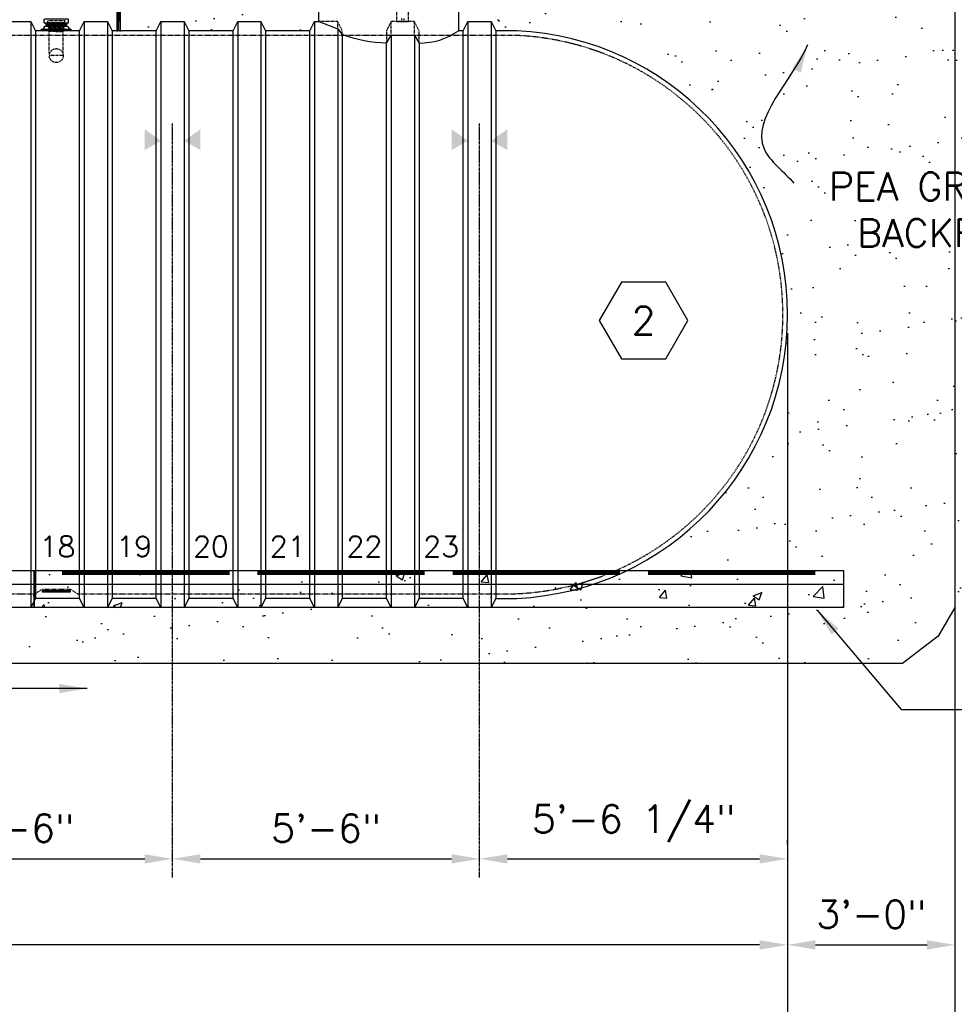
# Model space of a CAD drawing. Extents: x -169 to 7270, y -140 to 2984.
# Tile 548 of 656: x 6815 to 7016, y 142 to 354. Entities that reach past the tile are written whole.
import ezdxf
from ezdxf.enums import TextEntityAlignment as Align

# ---------------------------------------------------------------- set-up
doc = ezdxf.new("R2010")
doc.units = 0
doc.header["$MEASUREMENT"] = 0
doc.header["$PDSIZE"] = 1
for name, pattern in [('CENTER1', [0.6625, 0.5, -0.075, 0.0125, -0.075]), ('HIDDEN3', [0.1875, 0.125, -0.0625]), ('HIDDEN5', [0.05, 0.025, -0.025])]:
    doc.linetypes.add(name, pattern=pattern)
doc.layers.get('0').update_dxf_attribs({"color": 255, "linetype": 'CONTINUOUS'})
doc.layers.get('DEFPOINTS').update_dxf_attribs({"linetype": 'CONTINUOUS'})
for name, color, linetype in [('CENTERLINE', 3, 'CENTER1'), ('CONCRETE-HATCH', 2, 'CONTINUOUS'), ('DIM', 3, 'CONTINUOUS'), ('EXTRACTOR', 3, 'CONTINUOUS'), ('FRP-COLLAR', 1, 'CONTINUOUS'), ('OVERFILL', 1, 'CONTINUOUS'), ('PEAGRAVEL-HATCH', 3, 'CONTINUOUS'), ('PROBE', 2, 'CONTINUOUS'), ('TANK-ANCHOR', 4, 'CONTINUOUS'), ('TANK-BUNG-OPENING-4', 3, 'CONTINUOUS'), ('TANK-HOLE', 5, 'CONTINUOUS'), ('TANK-UST', 5, 'CONTINUOUS'), ('TANK-UST-RIB', 7, 'CONTINUOUS'), ('TANK-UST-RIB-NO.', 7, 'CONTINUOUS'), ('TEXT', 3, 'CONTINUOUS')]:
    doc.layers.add(name, color=color, linetype=linetype)
doc.styles.add('SIMPLEX', font='simplex')
doc.dimstyles.new('DIM64', dxfattribs={"dimscale": 64, "dimtxt": 0.09375, "dimasz": 0.09375, "dimexe": 0.0625, "dimexo": 0.0625, "dimgap": 0.046875, "dimtad": 1, "dimdec": 4, "dimzin": 3, "dimdsep": 46, "dimlunit": 4, "dimtxsty": 'SIMPLEX', "dimcen": 0, "dimclrd": 256, "dimclre": 256, "dimclrt": 256, "dimadec": 0, "dimazin": 0, "dimtfac": 1, "dimtdec": 4, "dimtmove": 0, "dimatfit": 3, "dimfxl": 1, "dimfrac": 2, "dimtolj": 1, "dimtzin": 0, "dimarcsym": 0})

# ---------------------------------------------------------------- blocks, each defined once
blk = doc.blocks.new('*D38')
at = {"layer": 'DEFPOINTS', "color": 0, "transparency": 16777216}
for p in [(6427.69, 291.82), (6979.69, 290.51), (6427.69, 155.01)]:
    blk.add_point(p, dxfattribs=at)
at = {"layer": 'DIM', "lineweight": -2, "transparency": 16777216}
for p, q in [((6427.69, 287.82), (6427.69, 151.01)), ((6979.69, 286.51), (6979.69, 151.01)), ((6973.69, 155.01), (6433.69, 155.01))]:
    blk.add_line(p, q, dxfattribs=at)
at = {"layer": 'DIM', "transparency": 16777216}
for points in [[(6433.69, 156.01), (6433.69, 154.01), (6427.69, 155.01)], [(6973.69, 156.01), (6973.69, 154.01), (6979.69, 155.01)]]:
    blk.add_solid(points, dxfattribs=at)
at = {"layer": 'DIM', "transparency": 16777216, "insert": (6703.69, 162.58), "char_height": 6, "attachment_point": 5, "style": 'SIMPLEX'}
blk.add_mtext('\\A1;46\'-0" (TANK LENGTH)', dxfattribs=at)
blk = doc.blocks.new('*D40')
at = {"layer": 'DEFPOINTS', "color": 0, "transparency": 16777216}
for p in [(6781.45, 173.51), (6847.45, 173.51), (6847.45, 172.63)]:
    blk.add_point(p, dxfattribs=at)
at = {"layer": 'DIM', "lineweight": -2, "transparency": 16777216}
for p, q in [((6847.45, 176.63), (6847.45, 177.51)), ((6787.45, 173.51), (6841.45, 173.51))]:
    blk.add_line(p, q, dxfattribs=at)
at = {"layer": 'DIM', "transparency": 16777216}
for points in [[(6787.45, 174.51), (6787.45, 172.51), (6781.45, 173.51)], [(6841.45, 174.51), (6841.45, 172.51), (6847.45, 173.51)]]:
    blk.add_solid(points, dxfattribs=at)
at = {"layer": 'DIM', "transparency": 16777216, "insert": (6814.45, 180.08), "char_height": 6, "attachment_point": 5, "style": 'SIMPLEX'}
blk.add_mtext('\\A1;5\'-6"', dxfattribs=at)
blk = doc.blocks.new('*D41')
at = {"layer": 'DEFPOINTS', "color": 0, "transparency": 16777216}
for p in [(6847.45, 173.51), (6913.45, 173.51), (6913.45, 173.51)]:
    blk.add_point(p, dxfattribs=at)
at = {"layer": 'DIM', "lineweight": -2, "transparency": 16777216}
blk.add_line((6853.45, 173.51), (6907.45, 173.51), dxfattribs=at)
at = {"layer": 'DIM', "transparency": 16777216}
for points in [[(6853.45, 174.51), (6853.45, 172.51), (6847.45, 173.51)], [(6907.45, 174.51), (6907.45, 172.51), (6913.45, 173.51)]]:
    blk.add_solid(points, dxfattribs=at)
at = {"layer": 'DIM', "transparency": 16777216, "insert": (6880.45, 180.08), "char_height": 6, "attachment_point": 5, "style": 'SIMPLEX'}
blk.add_mtext('\\A1;5\'-6"', dxfattribs=at)
blk = doc.blocks.new('*D42')
at = {"layer": 'DEFPOINTS', "color": 0, "transparency": 16777216}
for p in [(6913.45, 173.51), (6979.69, 173.51), (6979.69, 172.63)]:
    blk.add_point(p, dxfattribs=at)
at = {"layer": 'DIM', "lineweight": -2, "transparency": 16777216}
for p, q in [((6979.69, 176.63), (6979.69, 177.51)), ((6919.45, 173.51), (6973.69, 173.51))]:
    blk.add_line(p, q, dxfattribs=at)
at = {"layer": 'DIM', "transparency": 16777216}
for points in [[(6919.45, 174.51), (6919.45, 172.51), (6913.45, 173.51)], [(6973.69, 174.51), (6973.69, 172.51), (6979.69, 173.51)]]:
    blk.add_solid(points, dxfattribs=at)
at = {"layer": 'DIM', "transparency": 16777216, "insert": (6946.57, 181.08), "char_height": 6, "attachment_point": 5, "style": 'SIMPLEX'}
blk.add_mtext('\\A1;5\'-6 1/4"', dxfattribs=at)
blk = doc.blocks.new('*D54')
at = {"layer": 'DEFPOINTS', "color": 0, "transparency": 16777216}
for p in [(7015.69, 414.29), (6391.69, 410.01), (6391.69, 136.52)]:
    blk.add_point(p, dxfattribs=at)
at = {"layer": 'DIM', "lineweight": -2, "transparency": 16777216}
for p, q in [((7015.69, 410.29), (7015.69, 132.52)), ((6391.69, 406.01), (6391.69, 132.52)), ((7009.69, 136.52), (6397.69, 136.52))]:
    blk.add_line(p, q, dxfattribs=at)
at = {"layer": 'DIM', "transparency": 16777216}
for points in [[(6397.69, 137.52), (6397.69, 135.52), (6391.69, 136.52)], [(7009.69, 137.52), (7009.69, 135.52), (7015.69, 136.52)]]:
    blk.add_solid(points, dxfattribs=at)
at = {"layer": 'DIM', "transparency": 16777216, "insert": (6703.69, 144.09), "char_height": 6, "attachment_point": 5, "style": 'SIMPLEX'}
blk.add_mtext('\\A1;52\'-0" (F.V. TANK SLAB)', dxfattribs=at)
blk = doc.blocks.new('*D56')
at = {"layer": 'DEFPOINTS', "color": 0, "transparency": 16777216}
for p in [(7015.69, 414.01), (6979.69, 155.02), (7015.69, 155.02)]:
    blk.add_point(p, dxfattribs=at)
at = {"layer": 'DIM', "lineweight": -2, "transparency": 16777216}
for p, q in [((7015.69, 410.01), (7015.69, 151.02)), ((6985.69, 155.02), (7009.69, 155.02))]:
    blk.add_line(p, q, dxfattribs=at)
at = {"layer": 'DIM', "transparency": 16777216}
for points in [[(6985.69, 156.02), (6985.69, 154.02), (6979.69, 155.02)], [(7009.69, 156.02), (7009.69, 154.02), (7015.69, 155.02)]]:
    blk.add_solid(points, dxfattribs=at)
at = {"layer": 'DIM', "transparency": 16777216, "insert": (6997.69, 161.59), "char_height": 6, "attachment_point": 5, "style": 'SIMPLEX'}
blk.add_mtext('\\A1;3\'-0"', dxfattribs=at)
blk = doc.blocks.new('HEX')
at = {"color": 3}
blk.add_lwpolyline([(-0.0577, 0.1), (-0.1155, 0), (-0.0577, -0.1), (0.0577, -0.1), (0.1155, 0), (0.0577, 0.1)], close=True, dxfattribs=at)
at = {"color": 3, "style": 'SIMPLEX'}
blk.add_attdef('D#', text='', height=0.08, dxfattribs=at).set_placement((0, 0), align=Align.MIDDLE)
blk = doc.blocks.new('*D82')
at = {"layer": 'DEFPOINTS', "color": 0, "transparency": 16777216}
for p in [(6979.69, 286.52), (6991.69, 100.02), (6991.69, 53.27)]:
    blk.add_point(p, dxfattribs=at)
at = {"layer": 'DIM', "lineweight": -2, "transparency": 16777216}
for p, q in [((6979.69, 282.52), (6979.69, 49.27)), ((6991.69, 96.02), (6991.69, 49.27)), ((6973.69, 53.27), (6967.69, 53.27)), ((6979.69, 53.27), (6991.69, 53.27)), ((6997.69, 53.27), (7032.27, 53.27))]:
    blk.add_line(p, q, dxfattribs=at)
at = {"layer": 'DIM', "transparency": 16777216}
for points in [[(6973.69, 54.27), (6973.69, 52.27), (6979.69, 53.27)], [(6997.69, 54.27), (6997.69, 52.27), (6991.69, 53.27)]]:
    blk.add_solid(points, dxfattribs=at)
at = {"layer": 'DIM', "transparency": 16777216, "insert": (7017.98, 59.84), "char_height": 6, "attachment_point": 5, "style": 'SIMPLEX'}
blk.add_mtext('\\A1;1\'-0"', dxfattribs=at)

msp = doc.modelspace()

# ---------------------------------------------------------------- hatches: boundary and pattern name
at = {"layer": 'CONCRETE-HATCH', "linetype": 'Continuous'}
h = msp.add_hatch(dxfattribs=at)
h.set_pattern_fill('AR-CONC', color=256, scale=2.67, style=0)
h.set_pattern_definition([(50, (6429.479, -406.926), (19.15085, -1.67548), [2.0025, -22.0275]), (355, (6429.48, -406.926), (-3.70466, 20.08353), [1.602, -17.622]), (100.4514, (6431.075, -407.066), (15.4462, 18.40804), [1.70186, -18.7205]), (46.1842, (6429.48, -401.586), (28.4953, -4.41936), [3.0038, -33.0412]), (96.6356, (6431.854, -401.954), (24.9555, 26.0089), [2.5528, -28.0807]), (351.184, (6429.48, -401.586), (24.9555, 26.009), [2.403, -26.433]), (21, (6432.149, -402.921), (15.93742, -10.74992), [2.0025, -22.0275]), (326, (6432.15, -402.921), (6.4965, 19.3615), [1.602, -17.622]), (71.4514, (6433.477, -403.817), (22.43394, 8.61156), [1.70186, -18.7205]), (37.5, (6429.479, -406.926), (0.32467, 8.888266), [0, -17.4084, 0, -17.889, 0, -17.68875]), (7.5, (6429.479, -406.926), (7.02396, 10.53079), [0, -10.1994, 0, -17.0079, 0, -6.74175]), (327.5, (6423.525, -406.926), (14.25306, -0.602215), [0, -6.675, 0, -20.826, 0, -27.6345]), (317.5, (6420.855, -406.926), (15.57107, 2.6728), [0, -8.6775, 0, -13.8306, 0, -19.6245])])
h.paths.add_polyline_path([(6817.69428, 227.50736), (6601.69428, 227.50736), (6601.69428, 235.50736), (6817.69428, 235.50736)])
h = msp.add_hatch(dxfattribs=at)
h.set_pattern_fill('AR-CONC', color=256, scale=2.67, style=0)
h.set_pattern_definition([(50, (6652.989, -1008.742), (19.15085, -1.67548), [2.0025, -22.0275]), (355, (6652.989, -1008.742), (-3.70466, 20.08353), [1.602, -17.622]), (100.4514, (6654.585, -1008.881), (15.4462, 18.40804), [1.70186, -18.7205]), (46.1842, (6652.989, -1003.402), (28.49534, -4.41936), [3.00375, -33.04125]), (96.6356, (6655.363, -1003.77), (24.9555, 26.00895), [2.5528, -28.08074]), (351.1842, (6652.99, -1003.402), (24.9555, 26.009), [2.403, -26.433]), (21, (6655.659, -1004.737), (15.93742, -10.74992), [2.0025, -22.0275]), (326, (6655.659, -1004.737), (6.49652, 19.3615), [1.602, -17.622]), (71.4514, (6656.987, -1005.632), (22.43394, 8.61156), [1.70186, -18.7205]), (37.5, (6652.989, -1008.7416), (0.324668, 8.888266), [0, -17.4084, 0, -17.889, 0, -17.68875]), (7.5, (6652.989, -1008.742), (7.02396, 10.53079), [0, -10.1994, 0, -17.0079, 0, -6.74175]), (327.5, (6647.035, -1008.7416), (14.25306, -0.602215), [0, -6.675, 0, -20.826, 0, -27.6345]), (317.5, (6644.365, -1008.742), (15.57107, 2.6728), [0, -8.6775, 0, -13.8306, 0, -19.6245])])
h.paths.add_polyline_path([(6991.69428, 227.50736), (6817.69428, 227.50736), (6817.69428, 235.50736), (6991.69428, 235.50736)])
at = {"layer": 'PEAGRAVEL-HATCH'}
h = msp.add_hatch(dxfattribs=at)
h.set_pattern_fill('AR-SAND', color=256, scale=7.5, style=0)
h.set_pattern_definition([(37.5, (6899.202, 215.52), (-0.47245, 14.4512), [0, -11.4, 0, -12.75, 0, -12.1875]), (7.5, (6899.202, 215.52), (13.2733, 21.1661), [0, -6.15, 0, -10.275, 0, -3.9375]), (327.5, (6889.977, 215.52), (23.35606, 0.04244), [0, -3.75, 0, -13.5, 0, -17.625]), (317.5, (6889.977, 215.52), (22.546, 6.5826), [0, -1.875, 0, -8.85, 0, -10.125])])
h.paths.add_polyline_path([(6983.24915, 303.5351), (7042.24915, 303.5351), (7042.24915, 322.5351), (6983.24915, 322.5351)], flags=24)
edge = h.paths.add_edge_path()
edge.add_line((6945.1632, 235.50736), (6991.69428, 235.50736))
edge.add_line((6991.69428, 235.50736), (6991.69428, 227.50736))
edge.add_line((6991.69428, 227.50736), (6913.45183, 227.50736))
edge.add_line((6913.45183, 227.50736), (6913.45183, 215.52049))
edge.add_line((6913.45183, 215.52049), (7004.42739, 215.52046))
edge.add_line((7004.42739, 215.52046), (7012.05396, 221.38903))
edge.add_line((7012.05396, 221.38903), (7015.69428, 227.51592))
edge.add_line((7015.69428, 227.51592), (7022.49036, 237.01136))
edge.add_line((7022.49036, 237.01136), (7027.21284, 244.89756))
edge.add_line((7027.21284, 244.89756), (7031.40613, 252.25364))
edge.add_line((7031.40613, 252.25364), (7032.49468, 254.88162))
edge.add_line((7032.49468, 254.88162), (7035.08648, 260.13758))
edge.add_line((7035.08648, 260.13758), (7036.9265, 264.13273))
edge.add_line((7036.9265, 264.13273), (7041.41045, 271.70069))
edge.add_line((7041.41045, 271.70069), (7044.87369, 278.7569))
edge.add_line((7044.87369, 278.7569), (7047.39553, 283.60242))
edge.add_line((7047.39553, 283.60242), (7048.77115, 286.94297))
edge.add_line((7048.77115, 286.94297), (7050.48001, 291.10408))
edge.add_line((7050.48001, 291.10408), (7051.80206, 293.87147))
edge.add_line((7051.80206, 293.87147), (7053.69084, 299.69604))
edge.add_line((7053.69084, 299.69604), (7055.61348, 304.85077))
edge.add_line((7055.61348, 304.85077), (7057.16856, 309.05554))
edge.add_line((7057.16856, 309.05554), (7059.81219, 314.3115))
edge.add_line((7059.81219, 314.3115), (7061.4191, 316.93948))
edge.add_line((7061.4191, 316.93948), (7062.45582, 319.56745))
edge.add_line((7062.45582, 319.56745), (7063.3355, 321.72538))
edge.add_line((7063.3355, 321.72538), (7065.61781, 325.8746))
edge.add_line((7065.61781, 325.8746), (7068.2096, 331.13056))
edge.add_line((7068.2096, 331.13056), (7070.85323, 339.5401))
edge.add_line((7070.85323, 339.5401), (7072.9785, 345.32165))
edge.add_line((7072.9785, 345.32165), (7075.05193, 350.05201))
edge.add_line((7075.05193, 350.05201), (7076.65885, 354.25678))
edge.add_line((7076.65885, 354.25678), (7077.69556, 357.93595))
edge.add_line((7077.69556, 357.93595), (7080.85755, 362.66631))
edge.add_line((7080.85755, 362.66631), (7132.07787, 418.00736))
edge.add_line((7132.07787, 418.00736), (7015.69428, 418.00736))
edge.add_line((7015.69428, 418.00736), (7015.69428, 414.00736))
edge.add_line((7015.69428, 414.00736), (6906.38962, 414.00736))
edge.add_line((6906.38962, 414.00736), (6906.38962, 413.49213))
edge.add_line((6906.38962, 413.49213), (6906.33342, 409.69624))
edge.add_line((6906.33342, 409.69624), (6899.20183, 409.69624))
edge.add_line((6899.20183, 409.69624), (6899.20183, 366.03736))
edge.add_line((6899.20183, 366.03736), (6899.45183, 366.03736))
edge.add_arc((6900.10103, 366.03736), 0.6492, 180, 270)
edge.add_line((6900.10103, 365.38816), (6902.91222, 365.03736))
edge.add_arc((6902.91222, 359.03736), 6, 0, 90, ccw=False)
edge.add_line((6908.91222, 359.03736), (6908.91222, 351.50736))
edge.add_line((6908.91222, 351.50736), (6909.95183, 351.50736))
edge.add_line((6909.95183, 351.50736), (6910.95183, 353.50736))
edge.add_line((6910.95183, 353.50736), (6915.95183, 353.50736))
edge.add_line((6915.95183, 353.50736), (6916.95183, 351.50736))
edge.add_line((6916.95183, 351.50736), (6921.48029, 351.50736))
edge.add_arc((6918.62761, 290.50736), 61.06667, -64.2443006, 87.3224965, ccw=False)
h = msp.add_hatch(dxfattribs=at)
h.set_pattern_fill('AR-SAND', color=256, scale=7.5, style=0)
h.set_pattern_definition([(37.5, (6836.159, 351.507), (-0.4725, 14.4512), [0, -11.4, 0, -12.75, 0, -12.1875]), (7.5, (6836.159, 351.507), (13.2733, 21.166), [0, -6.15, 0, -10.275, 0, -3.9375]), (327.5, (6826.934, 351.507), (23.356, 0.0424), [0, -3.75, 0, -13.5, 0, -17.625]), (317.5, (6826.934, 351.507), (22.546, 6.5826), [0, -1.875, 0, -8.85, 0, -10.125])])
h.paths.add_polyline_path([(6884.91378, 365.03736), (6893.80263, 365.03736), (6893.80263, 365.38816, 0.414213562), (6894.45183, 366.03736), (6894.70183, 366.03736), (6894.70183, 409.69624), (6890.51551, 409.69624), (6890.51551, 403.79544), (6890.79331, 403.79544), (6890.79331, 400.01755), (6890.51551, 400.01755), (6890.51551, 374.24987, -0.414213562), (6886.51551, 370.24987), (6838.40459, 370.24987), (6838.40459, 369.85268), (6838.21897, 369.85268), (6838.21897, 369.89872), (6837.66209, 369.89872), (6837.66209, 369.85268), (6837.15145, 369.81698), (6837.15145, 369.40409), (6837.0277, 369.40409), (6837.0277, 368.5069), (6836.40895, 368.5069), (6836.40895, 359.00736, 0.414213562), (6836.15895, 358.75736), (6836.15895, 357.75736), (6837.0424, 357.75736), (6837.27893, 357.75736), (6836.5424, 356.44212), (6836.5424, 356.04377, -0.414213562), (6836.2924, 355.79377), (6836.15895, 355.79377), (6836.15895, 351.50736), (6843.95183, 351.50736), (6844.95183, 353.50736), (6849.95183, 353.50736), (6850.95183, 351.50736), (6860.45183, 351.50736), (6861.45183, 353.50736), (6866.45183, 353.50736), (6867.45183, 351.50736), (6876.95183, 351.50736), (6877.95183, 353.50736), (6878.91378, 353.50736), (6878.91378, 359.03736, -0.414213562)])
h = msp.add_hatch(dxfattribs=at)
h.set_pattern_fill('AR-SAND', color=256, scale=7.5, style=0)
h.set_pattern_definition([(37.5, (6493.952, 215.52), (-0.47245, 14.45118), [0, -11.4, 0, -12.75, 0, -12.1875]), (7.5, (6493.952, 215.52), (13.2733, 21.1661), [0, -6.15, 0, -10.275, 0, -3.9375]), (327.5, (6484.727, 215.52), (23.35606, 0.04244), [0, -3.75, 0, -13.5, 0, -17.625]), (317.5, (6484.727, 215.52), (22.54595, 6.5826), [0, -1.875, 0, -8.85, 0, -10.125])])
h.paths.add_polyline_path([(6559.95183, 227.50736), (6557.45183, 227.50736), (6493.95183, 227.50736), (6493.95183, 215.52063), (6559.95183, 215.5206)])
h.paths.add_polyline_path([(6625.95183, 227.50736), (6623.45183, 227.50736), (6595.69428, 227.50736), (6559.95183, 227.50736), (6559.95183, 215.5206), (6625.95183, 215.52058)])
h.paths.add_polyline_path([(6642.45183, 227.50736), (6639.95183, 227.50736), (6625.95183, 227.50736), (6625.95183, 215.52058), (6642.45183, 215.52058)])
h.paths.add_polyline_path([(6662.45183, 227.50736), (6659.95183, 227.50736), (6642.45183, 227.50736), (6642.45183, 215.52058), (6662.45183, 215.52057)])
h.paths.add_polyline_path([(6744.95183, 227.50736), (6742.45183, 227.50736), (6662.45183, 227.50736), (6662.45183, 215.52057), (6744.95183, 215.52054)])
h.paths.add_polyline_path([(6764.95183, 227.50736), (6762.45183, 227.50736), (6744.95183, 227.50736), (6744.95183, 215.52054), (6764.95183, 215.52054)])
h.paths.add_polyline_path([(6781.45183, 227.50736), (6778.95183, 227.50736), (6764.95183, 227.50736), (6764.95183, 215.52054), (6781.45183, 215.52053)])
h.paths.add_polyline_path([(6847.45183, 227.50736), (6844.95183, 227.50736), (6811.69428, 227.50736), (6781.45183, 227.50736), (6781.45183, 215.52053), (6847.45183, 215.52051)])
h.paths.add_polyline_path([(6913.45183, 227.50736), (6910.95183, 227.50736), (6847.45183, 227.50736), (6847.45183, 215.52051), (6913.45183, 215.52049)])

# ---------------------------------------------------------------- linework, layer by layer
at = {"layer": 'CENTERLINE'}
for p, q in [((6847.45183, 169.50736), (6847.45183, 331.63412)), ((6913.45183, 169.50736), (6913.45183, 331.63412))]:
    msp.add_line(p, q, dxfattribs=at)
at = {"layer": 'EXTRACTOR', "color": 7}
for p, q in [((6822.44476, 353.13271), (6820.19696, 353.057)), ((6824.70832, 353.08388), (6820.21368, 352.93249)), ((6824.67792, 352.95779), (6820.22391, 352.80776)), ((6824.66763, 352.83237), (6820.23413, 352.68304)), ((6824.65735, 352.70695), (6820.24436, 352.55831)), ((6824.64706, 352.58154), (6822.44476, 352.50736))]:
    msp.add_line(p, q, dxfattribs=at)
at = {"layer": 'EXTRACTOR', "color": 3}
msp.add_lwpolyline([(6819.86659, 353.22651), (6819.86659, 353.97641, -0.414213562), (6819.96039, 354.07021), (6824.92909, 354.07021, -0.414213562), (6825.02284, 353.97646), (6825.02284, 353.22651, -0.414213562), (6824.92904, 353.13271), (6819.96039, 353.13271, -0.414213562)], format="xyb", close=True, dxfattribs=at)
msp.add_lwpolyline([(6820.08204, 353.13271, -0.390447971), (6820.20662, 353.01793), (6820.24849, 352.50736), (6824.64093, 352.50736), (6824.6828, 353.01793, -0.390447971), (6824.80738, 353.13271)], format="xyb", dxfattribs=at)
at = {"layer": 'FRP-COLLAR'}
for points in [[(6835.70895, 351.50736), (6835.70895, 356.00736), (6835.45895, 356.00736), (6835.30895, 356.00736), (6835.30895, 356.50736), (6834.55895, 357.75736), (6834.32242, 357.75736), (6835.05895, 356.44212), (6835.05895, 356.04377, 0.414213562), (6835.30895, 355.79377), (6835.45895, 355.79377), (6835.45895, 351.50736)], [(6835.90895, 351.50736), (6835.90895, 356.00736), (6835.90895, 353.50736), (6835.90895, 356.00736), (6835.90895, 353.50736), (6835.90895, 356.00736), (6836.15895, 356.00736), (6836.2924, 356.00736), (6836.2924, 356.50736), (6837.0424, 357.75736), (6837.27893, 357.75736), (6836.5424, 356.44212), (6836.5424, 356.04377, -0.414213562), (6836.2924, 355.79377), (6836.15895, 355.79377), (6836.15895, 351.50736)]]:
    msp.add_lwpolyline(points, format="xyb", close=True, dxfattribs=at)
at = {"layer": 'OVERFILL', "color": 1, "linetype": 'HIDDEN5'}
for p, q in [((6820.66346, 353.28181), (6824.22596, 353.28181)), ((6823.94471, 346.17126), (6820.94471, 346.17126))]:
    msp.add_line(p, q, dxfattribs=at)
at = {"layer": 'OVERFILL', "color": 8, "linetype": 'HIDDEN5'}
for p, q in [((6820.77237, 352.6629), (6824.12656, 352.77588)), ((6820.77356, 352.78747), (6822.46106, 352.84431)), ((6820.78276, 352.53818), (6824.11612, 352.65046)), ((6820.79314, 352.41346), (6824.10567, 352.52504)), ((6820.80353, 352.28874), (6824.09522, 352.39962)), ((6820.81392, 352.16402), (6824.08478, 352.27419)), ((6820.82431, 352.0393), (6824.07433, 352.14877)), ((6820.83469, 351.91458), (6824.06389, 352.02335)), ((6820.84508, 351.78986), (6824.05344, 351.89793)), ((6820.94476, 351.66814), (6822.44476, 351.71867)), ((6820.94476, 351.54307), (6823.94476, 351.64412)), ((6820.94476, 351.418), (6823.94476, 351.51905)), ((6822.44476, 351.71867), (6824.04299, 351.7725)), ((6822.44476, 351.34346), (6823.94476, 351.39398))]:
    msp.add_line(p, q, dxfattribs=at)
at = {"layer": 'OVERFILL', "color": 1, "linetype": 'HIDDEN5'}
msp.add_lwpolyline([(6820.66346, 353.28181, -0.414213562), (6820.63221, 353.31306), (6820.63221, 353.71867), (6824.25721, 353.71867), (6824.25721, 353.31306, -0.414213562), (6824.22596, 353.28181)], format="xyb", dxfattribs=at)
msp.add_lwpolyline([(6820.75721, 352.84431, -0.414213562), (6820.63221, 352.96931), (6820.63221, 353.06306, -0.414213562), (6820.66346, 353.09431), (6824.22596, 353.09431, -0.414213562), (6824.25721, 353.06306), (6824.25721, 352.96931, -0.414213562), (6824.13221, 352.84431)], format="xyb", close=True, dxfattribs=at)
for points in [[(6824.13221, 352.84431), (6824.03846, 351.71867), (6820.85096, 351.71867), (6820.75721, 352.84431)], [(6821.04816, 346.71866), (6820.94471, 346.71866), (6820.94471, 351.71867)], [(6823.84126, 346.71866), (6823.94471, 346.71866), (6823.94471, 351.71867)]]:
    msp.add_lwpolyline(points, dxfattribs=at)
msp.add_circle((6822.44471, 346.17126), 1.5, dxfattribs=at)
for centre, start, end in [((6820.72596, 353.18806), 90, 270), ((6824.16346, 353.18806), 270, 90)]:
    msp.add_arc(centre, 0.09375, start, end, dxfattribs=at)
at = {"layer": 'PROBE', "color": 1, "linetype": 'HIDDEN5'}
for p, q in [((6895.70183, 353.50659), (6895.70183, 368.41909)), ((6898.20183, 353.50659), (6898.20183, 368.41909)), ((6895.70183, 353.50659), (6898.20183, 353.50659)), ((6895.70183, 353.50659), (6898.20183, 353.50659)), ((6896.70183, 354.13159), (6896.70183, 353.50659)), ((6897.20183, 354.13159), (6897.20183, 353.50659))]:
    msp.add_line(p, q, dxfattribs=at)
at = {"layer": 'TANK-ANCHOR', "color": 1}
for p, q in [((6817.69428, 232.50736), (6601.69428, 232.50736)), ((6991.69428, 232.50736), (6817.69428, 232.50736))]:
    msp.add_line(p, q, dxfattribs=at)
at = {"layer": 'TANK-ANCHOR'}
for points in [[(6817.69428, 227.50736), (6601.69428, 227.50736), (6601.69428, 235.50736), (6817.69428, 235.50736)], [(6991.69428, 227.50736), (6817.69428, 227.50736), (6817.69428, 235.50736), (6991.69428, 235.50736)]]:
    msp.add_lwpolyline(points, close=True, dxfattribs=at)
at = {"layer": 'TANK-ANCHOR', "color": 3, "const_width": 1}
for points in [[(6823.69428, 235.00736), (6859.69428, 235.00736)], [(6865.69428, 235.00736), (6901.69428, 235.00736)], [(6907.69428, 235.00736), (6943.69428, 235.00736)], [(6949.69428, 235.00736), (6985.69428, 235.00736)]]:
    msp.add_lwpolyline(points, dxfattribs=at)
at = {"layer": 'TANK-BUNG-OPENING-4', "linetype": 'Continuous'}
msp.add_line((6819.29551, 351.85816), (6825.59391, 351.85816), dxfattribs=at)
msp.add_lwpolyline([(6819.29551, 351.50736), (6819.29551, 351.85816, 0.414213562), (6819.94471, 352.50736), (6824.94471, 352.50736, 0.414213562), (6825.59391, 351.85816), (6825.59391, 351.50736)], format="xyb", dxfattribs=at)
at = {"layer": 'TANK-HOLE', "linetype": 'Continuous'}
msp.add_lwpolyline([(7015.69428, 227.51592), (7012.05396, 221.38903), (7004.42739, 215.52046), (6447.57656, 215.52064)], dxfattribs=at)
at = {"layer": 'TANK-UST'}
for p, q in [((6827.45183, 351.50736), (6817.95183, 351.50736)), ((6843.95183, 351.50736), (6834.45183, 351.50736)), ((6860.45183, 351.50736), (6850.95183, 351.50736)), ((6876.95183, 351.50736), (6867.45183, 351.50736)), ((6909.95183, 351.50736), (6908.91222, 351.50736)), ((6827.45183, 229.50736), (6817.95183, 229.50736)), ((6843.95183, 229.50736), (6834.45183, 229.50736)), ((6860.45183, 229.50736), (6850.95183, 229.50736)), ((6876.95183, 229.50736), (6867.45183, 229.50736)), ((6893.45183, 229.50736), (6883.95183, 229.50736)), ((6909.95183, 229.50736), (6900.45183, 229.50736))]:
    msp.add_line(p, q, dxfattribs=at)
at = {"layer": 'TANK-UST', "color": 5, "linetype": 'Continuous'}
for points in [[(6878.91378, 353.50736), (6878.91378, 359.03736, -0.414213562), (6884.91378, 365.03736), (6902.91222, 365.03736, -0.414213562), (6908.91222, 359.03736), (6908.91222, 351.50736)], [(6900.45183, 348.88236, 0.157892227), (6908.91222, 351.50736)], [(6893.45183, 348.88236, -0.088052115), (6883.95183, 350.69027)]]:
    msp.add_lwpolyline(points, format="xyb", dxfattribs=at)
at = {"layer": 'TANK-UST'}
msp.add_lwpolyline([(6916.95183, 229.50736), (6921.48029, 229.50736, 0.9543276), (6921.48029, 351.50736), (6916.95183, 351.50736)], format="xyb", dxfattribs=at)
at = {"layer": 'TANK-UST', "color": 2, "linetype": 'HIDDEN3'}
msp.add_lwpolyline([(6539.45183, 230.50736), (6698.99227, 230.50736), (6700.49227, 231.50736), (6706.49227, 231.50736), (6707.99227, 230.50736), (6715.42492, 230.50736), (6801.94934, 230.50736), (6803.44934, 231.50736), (6809.44934, 231.50736), (6810.94934, 230.50736), (6814.44428, 230.50736), (6817.94934, 230.50736), (6819.44934, 231.50736), (6825.44934, 231.50736), (6826.94934, 230.50736), (6909.69448, 230.50736), (6916.95183, 230.50736), (6921.45683, 230.50736, 0.9539575), (6921.45683, 350.50736), (6916.95183, 350.50736), (6909.69448, 350.50736), (6814.44428, 350.50736), (6715.42492, 350.50736), (6490.42492, 350.50736)], format="xyb", dxfattribs=at)
at = {"layer": 'TANK-UST', "color": 3}
msp.add_lwpolyline([(6819.44934, 230.84069), (6819.44934, 231.17402), (6825.44934, 231.17402), (6825.44934, 230.84069)], close=True, dxfattribs=at)
at = {"layer": 'TANK-UST', "color": 1, "linetype": 'Continuous'}
for points in [[(6844.95183, 327.86267), (6841.45183, 325.86267), (6844.95183, 327.86267), (6841.45183, 330.36267)], [(6849.95183, 327.86267), (6853.45183, 325.86267), (6849.95183, 327.86267), (6853.45183, 330.36267)], [(6910.95183, 327.86267), (6907.45183, 325.86267), (6910.95183, 327.86267), (6907.45183, 330.36267)], [(6915.95183, 327.86267), (6919.45183, 325.86267), (6915.95183, 327.86267), (6919.45183, 330.36267)]]:
    msp.add_solid(points, dxfattribs=at)
at = {"layer": 'TANK-UST-RIB', "color": 7}
for p, q in [((6816.95183, 353.50736), (6816.95183, 227.50736)), ((6828.45183, 353.50736), (6828.45183, 227.50736)), ((6833.45183, 353.50736), (6833.45183, 227.50736)), ((6844.95183, 353.50736), (6844.95183, 227.50736)), ((6849.95183, 353.50736), (6849.95183, 227.50736)), ((6861.45183, 353.50736), (6861.45183, 227.50736)), ((6866.45183, 353.50736), (6866.45183, 227.50736)), ((6877.95183, 353.50736), (6877.95183, 227.50736)), ((6910.95183, 353.50736), (6910.95183, 227.50736)), ((6915.95183, 353.50736), (6915.95183, 227.50736)), ((6882.95183, 351.92873), (6882.95183, 227.50736)), ((6894.45183, 350.56986), (6894.45183, 227.50736)), ((6899.45183, 350.56986), (6899.45183, 227.50736))]:
    msp.add_line(p, q, dxfattribs=at)
at = {"layer": 'TANK-UST-RIB', "color": 7, "linetype": 'HIDDEN5', "ltscale": 0.5}
for p, q in [((6882.95183, 351.92873), (6882.95183, 353.50736)), ((6894.45183, 350.56986), (6894.45183, 353.50736)), ((6899.45183, 350.56986), (6899.45183, 353.50736))]:
    msp.add_line(p, q, dxfattribs=at)
at = {"layer": 'TANK-UST-RIB', "color": 5}
for points in [[(6816.95183, 227.50736), (6811.95183, 227.50736), (6810.95183, 229.50736), (6810.95183, 351.50736), (6811.95183, 353.50736), (6816.95183, 353.50736), (6817.95183, 351.50736), (6817.95183, 229.50736)], [(6833.45183, 227.50736), (6828.45183, 227.50736), (6827.45183, 229.50736), (6827.45183, 351.50736), (6828.45183, 353.50736), (6833.45183, 353.50736), (6834.45183, 351.50736), (6834.45183, 229.50736)], [(6849.95183, 227.50736), (6844.95183, 227.50736), (6843.95183, 229.50736), (6843.95183, 351.50736), (6844.95183, 353.50736), (6849.95183, 353.50736), (6850.95183, 351.50736), (6850.95183, 229.50736)], [(6866.45183, 227.50736), (6861.45183, 227.50736), (6860.45183, 229.50736), (6860.45183, 351.50736), (6861.45183, 353.50736), (6866.45183, 353.50736), (6867.45183, 351.50736), (6867.45183, 229.50736)], [(6883.95183, 350.69027), (6883.95183, 229.50736), (6882.95183, 227.50736), (6877.95183, 227.50736), (6876.95183, 229.50736), (6876.95183, 351.50736), (6877.95183, 353.50736), (6878.91378, 353.50736), (6882.95183, 351.92873)], [(6915.95183, 227.50736), (6910.95183, 227.50736), (6909.95183, 229.50736), (6909.95183, 351.50736), (6910.95183, 353.50736), (6915.95183, 353.50736), (6916.95183, 351.50736), (6916.95183, 229.50736)], [(6899.45183, 227.50736), (6894.45183, 227.50736), (6893.45183, 229.50736), (6893.45183, 348.88236), (6894.45183, 350.56986), (6899.45183, 350.56986), (6900.45183, 348.88236), (6900.45183, 229.50736)]]:
    msp.add_lwpolyline(points, close=True, dxfattribs=at)
at = {"layer": 'TANK-UST-RIB', "color": 7, "linetype": 'HIDDEN5', "ltscale": 0.5}
for points in [[(6883.95183, 350.69027), (6883.95183, 351.50736), (6882.95183, 353.50736), (6878.91378, 353.50736)], [(6900.45183, 348.88236), (6900.45183, 351.50736), (6899.45183, 353.50736), (6894.45183, 353.50736), (6893.45183, 351.50736), (6893.45183, 348.88236)]]:
    msp.add_lwpolyline(points, dxfattribs=at)

# ---------------------------------------------------------------- block references
at = {"layer": 'TEXT'}
ref = msp.add_blockref('HEX', (6948.72481, 289.24108), dxfattribs=dict(at, xscale=82.50601499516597, yscale=82.50601499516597, zscale=82.50601499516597))
ref.add_attrib('D#', '2', dxfattribs={"layer": '0', "color": 0, "height": 6, "style": 'SIMPLEX'}).set_placement((6948.72481, 289.24108), align=Align.MIDDLE)

# ---------------------------------------------------------------- texts
at = {"layer": 'TANK-UST-RIB-NO.', "style": 'SIMPLEX'}
for s, p in [('18', (6822.70183, 240.6473)), ('19', (6839.20183, 240.6473)), ('20', (6855.70183, 240.6473)), ('21', (6872.20183, 240.6473)), ('22', (6888.70183, 240.6473)), ('23', (6905.20183, 240.6473))]:
    msp.add_text(s, height=4.5, dxfattribs=at).set_placement(p, align=Align.MIDDLE)
at = {"layer": 'TEXT', "insert": (7012.74915, 313.0351), "char_height": 6, "width": 63.7671022, "attachment_point": 5, "style": 'SIMPLEX'}
msp.add_mtext('PEA GRAVEL BACKFILL', dxfattribs=at)

# ---------------------------------------------------------------- dimensions: what is measured, and where the dimension line sits
at = {"layer": 'DIM'}
dim = msp.add_linear_dim(base=(6391.69428, 136.51592), p1=(7015.69428, 414.28861), p2=(6391.69428, 410.00736), angle=180, text='<> (F.V. TANK SLAB)', dimstyle='DIM64', dxfattribs=at)
dim.commit()
dim.dimension.update_dxf_attribs({"geometry": '*D54', "text_midpoint": (6703.69428, 144.08735)})
for base, p1, p2, picture, middle in [((7015.69428, 155.01592), (6979.69428, 155.01592), (7015.69428, 414.00736), '*D56', (6997.69428, 161.58735)), ((6979.694276, 173.507357), (6913.45183, 173.507357), (6979.694276, 172.626743), '*D42', (6946.573053, 181.078785)), ((6847.45183, 173.50736), (6781.45183, 173.50736), (6847.45183, 172.62674), '*D40', (6814.45183, 180.07879)), ((6913.45183, 173.50736), (6847.45183, 173.50736), (6913.45183, 173.50736), '*D41', (6880.45183, 180.07879))]:
    dim = msp.add_linear_dim(base=base, p1=p1, p2=p2, dimstyle='DIM64', dxfattribs=at)
    dim.commit()
    dim.dimension.update_dxf_attribs({"geometry": picture, "text_midpoint": middle})
dim = msp.add_linear_dim(base=(6427.69428, 155.00736), p1=(6979.69428, 290.50736), p2=(6427.69428, 291.81986), text='<> (TANK LENGTH)', dimstyle='DIM64', dxfattribs=at)
dim.commit()
dim.dimension.update_dxf_attribs({"geometry": '*D38', "text_midpoint": (6703.69428, 162.57879)})
dim = msp.add_linear_dim(base=(6991.69428, 53.26592), p1=(6979.69428, 286.51592), p2=(6991.69428, 100.01592), dimstyle='DIM64', dxfattribs=at)
dim.commit()
dim.dimension.update_dxf_attribs({"geometry": '*D82', "text_midpoint": (7017.97999, 53.26592), "dimtype": 160})

# ---------------------------------------------------------------- leaders
at = {"layer": 'TEXT', "path_type": 1}
msp.add_leader([(6983.95835, 348.45698), (6974.6438, 326.13389), (6981.06958, 318.74522)], dimstyle='DIM64', override={"dimgap": 0.0625, "dimtad": 0}, dxfattribs=at)
at = {"layer": 'TEXT'}
msp.add_leader([(6986.0524, 226.95455), (7004.09473, 205.6311), (7052.17654, 205.6311)], dimstyle='DIM64', dxfattribs=at)
msp.add_leader([(6829.09502, 210.11806), (6750.6871, 210.11806)], dimstyle='DIM64', override={"dimgap": 0.0625, "dimtad": 0}, dxfattribs=at)

doc.saveas('drawing.dxf')
